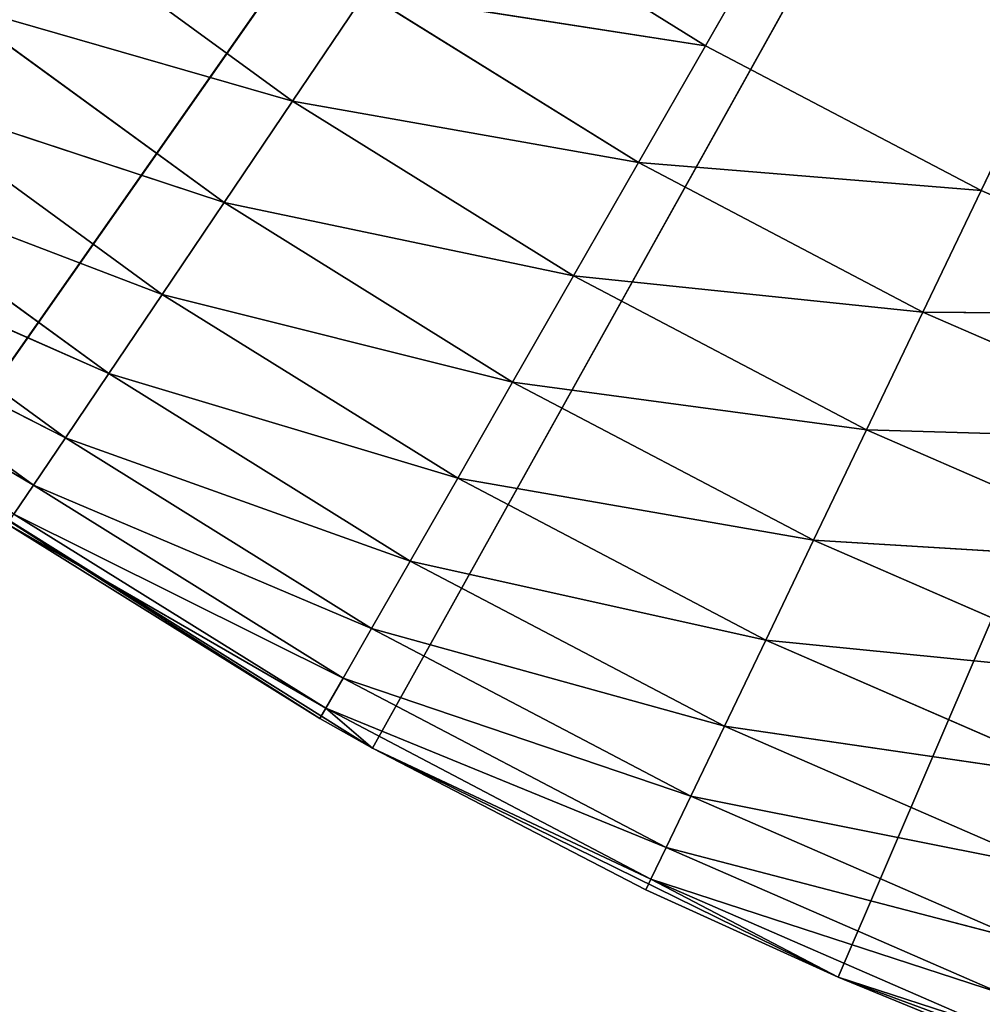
# Model space of a CAD drawing. Extents: x 0.4 to 80.4, y 0.1 to 20.1.
# Tile 374 of 656: x 78.033 to 78.157, y 1.966 to 2.093. Entities that reach past the tile are written whole.
import ezdxf

# ---------------------------------------------------------------- set-up
doc = ezdxf.new("R2010")
doc.units = 0
doc.header["$LTSCALE"] = 2.54
doc.layers.get('0').update_dxf_attribs({"color": 13, "linetype": 'CONTINUOUS'})

# ---------------------------------------------------------------- blocks, each defined once
blk = doc.blocks.new('P__KA_KUCHENNA_MOLISA_STL')
at = {"color": 0}
for p, q in [((78.02201, 2.03478, 89.4), (78.395, 2.56711, 89.4)), ((78.02201, 2.03478, 89.4), (78.395, 2.56711, 89.4)), ((78.395, 2.56711, 89.4), (78.07872, 1.99925, 89.4)), ((78.395, 2.56711, 89.4), (78.07872, 1.99925, 89.4)), ((78.12164, 2.08985, 88.9), (78.395, 2.56711, 88.9)), ((78.12164, 2.08985, 88.9), (78.395, 2.56711, 88.9)), ((78.13878, 1.96974, 89.4), (78.395, 2.56711, 89.4)), ((78.13878, 1.96974, 89.4), (78.395, 2.56711, 89.4)), ((78.395, 2.56711, 88.9), (78.15721, 2.07117, 88.9)), ((78.395, 2.56711, 88.9), (78.15721, 2.07117, 88.9)), ((78.12164, 2.08985, 88.9), (78.08754, 2.11108, 88.9)), ((78.12164, 2.08985, 88.9), (78.08754, 2.11108, 88.9)), ((78.03393, 2.10785, 88.90603), (78.06841, 2.08272, 88.90603)), ((78.03393, 2.10785, 88.90603), (78.06841, 2.08272, 88.90603)), ((78.07783, 2.09668, 88.90152), (78.06841, 2.08272, 88.90603)), ((78.07783, 2.09668, 88.90152), (78.06841, 2.08272, 88.90603)), ((78.12164, 2.08985, 88.9), (78.07783, 2.09668, 88.90152)), ((78.12164, 2.08985, 88.9), (78.07783, 2.09668, 88.90152)), ((78.11301, 2.07479, 88.90152), (78.07783, 2.09668, 88.90152)), ((78.11301, 2.07479, 88.90152), (78.07783, 2.09668, 88.90152)), ((78.02416, 2.09543, 88.9134), (78.05958, 2.06962, 88.9134)), ((78.02416, 2.09543, 88.9134), (78.05958, 2.06962, 88.9134)), ((78.02416, 2.09543, 88.9134), (78.06841, 2.08272, 88.90603)), ((78.02416, 2.09543, 88.9134), (78.06841, 2.08272, 88.90603)), ((78.12164, 2.08985, 88.9), (78.11301, 2.07479, 88.90152)), ((78.12164, 2.08985, 88.9), (78.11301, 2.07479, 88.90152)), ((78.15721, 2.07117, 88.9), (78.12164, 2.08985, 88.9)), ((78.15721, 2.07117, 88.9), (78.12164, 2.08985, 88.9)), ((78.01534, 2.08421, 88.92339), (78.0516, 2.05778, 88.92339)), ((78.01534, 2.08421, 88.92339), (78.0516, 2.05778, 88.92339)), ((78.01534, 2.08421, 88.92339), (78.05958, 2.06962, 88.9134)), ((78.01534, 2.08421, 88.92339), (78.05958, 2.06962, 88.9134)), ((78.06841, 2.08272, 88.90603), (78.05958, 2.06962, 88.9134)), ((78.06841, 2.08272, 88.90603), (78.05958, 2.06962, 88.9134)), ((78.11301, 2.07479, 88.90152), (78.06841, 2.08272, 88.90603)), ((78.11301, 2.07479, 88.90152), (78.06841, 2.08272, 88.90603)), ((78.10464, 2.06017, 88.90603), (78.06841, 2.08272, 88.90603)), ((78.10464, 2.06017, 88.90603), (78.06841, 2.08272, 88.90603)), ((78.00772, 2.07452, 88.93572), (78.04471, 2.04756, 88.93572)), ((78.00772, 2.07452, 88.93572), (78.04471, 2.04756, 88.93572)), ((78.00772, 2.07452, 88.93572), (78.0516, 2.05778, 88.92339)), ((78.00772, 2.07452, 88.93572), (78.0516, 2.05778, 88.92339)), ((78.11301, 2.07479, 88.90152), (78.10464, 2.06017, 88.90603)), ((78.11301, 2.07479, 88.90152), (78.10464, 2.06017, 88.90603)), ((78.11301, 2.07479, 88.90152), (78.1497, 2.05551, 88.90152)), ((78.11301, 2.07479, 88.90152), (78.1497, 2.05551, 88.90152)), ((78.11301, 2.07479, 88.90152), (78.15721, 2.07117, 88.9)), ((78.11301, 2.07479, 88.90152), (78.15721, 2.07117, 88.9)), ((78.15721, 2.07117, 88.9), (78.1497, 2.05551, 88.90152)), ((78.15721, 2.07117, 88.9), (78.1497, 2.05551, 88.90152)), ((78.19404, 2.05514, 88.9), (78.15721, 2.07117, 88.9)), ((78.19404, 2.05514, 88.9), (78.15721, 2.07117, 88.9)), ((78.05958, 2.06962, 88.9134), (78.0516, 2.05778, 88.92339)), ((78.05958, 2.06962, 88.9134), (78.0516, 2.05778, 88.92339)), ((78.10464, 2.06017, 88.90603), (78.05958, 2.06962, 88.9134)), ((78.10464, 2.06017, 88.90603), (78.05958, 2.06962, 88.9134)), ((78.09679, 2.04647, 88.9134), (78.05958, 2.06962, 88.9134)), ((78.09679, 2.04647, 88.9134), (78.05958, 2.06962, 88.9134)), ((78.00154, 2.06666, 88.95), (78.03912, 2.03927, 88.95)), ((78.00154, 2.06666, 88.95), (78.03912, 2.03927, 88.95)), ((78.00154, 2.06666, 88.95), (78.04471, 2.04756, 88.93572)), ((78.00154, 2.06666, 88.95), (78.04471, 2.04756, 88.93572)), ((77.99698, 2.06087, 88.9658), (78.035, 2.03317, 88.9658)), ((77.99698, 2.06087, 88.9658), (78.035, 2.03317, 88.9658)), ((77.99698, 2.06087, 88.9658), (78.03912, 2.03927, 88.95)), ((77.99698, 2.06087, 88.9658), (78.03912, 2.03927, 88.95)), ((78.10464, 2.06017, 88.90603), (78.09679, 2.04647, 88.9134)), ((78.10464, 2.06017, 88.90603), (78.09679, 2.04647, 88.9134)), ((78.10464, 2.06017, 88.90603), (78.14242, 2.04033, 88.90603)), ((78.10464, 2.06017, 88.90603), (78.14242, 2.04033, 88.90603)), ((78.10464, 2.06017, 88.90603), (78.1497, 2.05551, 88.90152)), ((78.10464, 2.06017, 88.90603), (78.1497, 2.05551, 88.90152)), ((77.9942, 2.05732, 88.98264), (78.035, 2.03317, 88.9658)), ((77.9942, 2.05732, 88.98264), (78.035, 2.03317, 88.9658)), ((78.0516, 2.05778, 88.92339), (78.04471, 2.04756, 88.93572)), ((78.0516, 2.05778, 88.92339), (78.04471, 2.04756, 88.93572)), ((78.09679, 2.04647, 88.9134), (78.0516, 2.05778, 88.92339)), ((78.09679, 2.04647, 88.9134), (78.0516, 2.05778, 88.92339)), ((78.0897, 2.03408, 88.92339), (78.0516, 2.05778, 88.92339)), ((78.0897, 2.03408, 88.92339), (78.0516, 2.05778, 88.92339)), ((78.1497, 2.05551, 88.90152), (78.14242, 2.04033, 88.90603)), ((78.1497, 2.05551, 88.90152), (78.14242, 2.04033, 88.90603)), ((78.1497, 2.05551, 88.90152), (78.1877, 2.03897, 88.90152)), ((78.1497, 2.05551, 88.90152), (78.1877, 2.03897, 88.90152)), ((78.1497, 2.05551, 88.90152), (78.19404, 2.05514, 88.9)), ((78.1497, 2.05551, 88.90152), (78.19404, 2.05514, 88.9)), ((78.04471, 2.04756, 88.93572), (78.03912, 2.03927, 88.95)), ((78.04471, 2.04756, 88.93572), (78.03912, 2.03927, 88.95)), ((78.0897, 2.03408, 88.92339), (78.04471, 2.04756, 88.93572)), ((78.0897, 2.03408, 88.92339), (78.04471, 2.04756, 88.93572)), ((78.08357, 2.02338, 88.93572), (78.04471, 2.04756, 88.93572)), ((78.08357, 2.02338, 88.93572), (78.04471, 2.04756, 88.93572)), ((78.09679, 2.04647, 88.9134), (78.0897, 2.03408, 88.92339)), ((78.09679, 2.04647, 88.9134), (78.0897, 2.03408, 88.92339)), ((78.09679, 2.04647, 88.9134), (78.13559, 2.02609, 88.9134)), ((78.09679, 2.04647, 88.9134), (78.13559, 2.02609, 88.9134)), ((78.09679, 2.04647, 88.9134), (78.14242, 2.04033, 88.90603)), ((78.09679, 2.04647, 88.9134), (78.14242, 2.04033, 88.90603)), ((78.14242, 2.04033, 88.90603), (78.13559, 2.02609, 88.9134)), ((78.14242, 2.04033, 88.90603), (78.13559, 2.02609, 88.9134)), ((78.14242, 2.04033, 88.90603), (78.18155, 2.0233, 88.90603)), ((78.14242, 2.04033, 88.90603), (78.18155, 2.0233, 88.90603)), ((78.14242, 2.04033, 88.90603), (78.1877, 2.03897, 88.90152)), ((78.14242, 2.04033, 88.90603), (78.1877, 2.03897, 88.90152)), ((78.03912, 2.03927, 88.95), (78.035, 2.03317, 88.9658)), ((78.03912, 2.03927, 88.95), (78.035, 2.03317, 88.9658)), ((78.08357, 2.02338, 88.93572), (78.03912, 2.03927, 88.95)), ((78.08357, 2.02338, 88.93572), (78.03912, 2.03927, 88.95)), ((78.0786, 2.0147, 88.95), (78.03912, 2.03927, 88.95)), ((78.0786, 2.0147, 88.95), (78.03912, 2.03927, 88.95)), ((78.07194, 2.00308, 89), (78.02201, 2.03478, 89.4)), ((78.07194, 2.00308, 89), (78.02201, 2.03478, 89.4)), ((78.07872, 1.99925, 89.4), (78.02201, 2.03478, 89.4)), ((78.07872, 1.99925, 89.4), (78.02201, 2.03478, 89.4)), ((78.035, 2.03317, 88.9658), (78.03248, 2.02943, 88.98264)), ((78.035, 2.03317, 88.9658), (78.03248, 2.02943, 88.98264)), ((78.0786, 2.0147, 88.95), (78.035, 2.03317, 88.9658)), ((78.0786, 2.0147, 88.95), (78.035, 2.03317, 88.9658)), ((78.07494, 2.00831, 88.9658), (78.035, 2.03317, 88.9658)), ((78.07494, 2.00831, 88.9658), (78.035, 2.03317, 88.9658)), ((78.0897, 2.03408, 88.92339), (78.08357, 2.02338, 88.93572)), ((78.0897, 2.03408, 88.92339), (78.08357, 2.02338, 88.93572)), ((78.0897, 2.03408, 88.92339), (78.12942, 2.01321, 88.92339)), ((78.0897, 2.03408, 88.92339), (78.12942, 2.01321, 88.92339)), ((78.0897, 2.03408, 88.92339), (78.13559, 2.02609, 88.9134)), ((78.0897, 2.03408, 88.92339), (78.13559, 2.02609, 88.9134)), ((78.07494, 2.00831, 88.9658), (78.03248, 2.02943, 88.98264)), ((78.07494, 2.00831, 88.9658), (78.03248, 2.02943, 88.98264)), ((78.0727, 2.0044, 88.98264), (78.03248, 2.02943, 88.98264)), ((78.0727, 2.0044, 88.98264), (78.03248, 2.02943, 88.98264)), ((78.03163, 2.02817, 89), (78.07194, 2.00308, 89)), ((78.0727, 2.0044, 88.98264), (78.03163, 2.02817, 89)), ((78.0727, 2.0044, 88.98264), (78.03163, 2.02817, 89)), ((78.03163, 2.02817, 89), (78.07194, 2.00308, 89)), ((78.13559, 2.02609, 88.9134), (78.12942, 2.01321, 88.92339)), ((78.13559, 2.02609, 88.9134), (78.12942, 2.01321, 88.92339)), ((78.13559, 2.02609, 88.9134), (78.17578, 2.00859, 88.9134)), ((78.13559, 2.02609, 88.9134), (78.17578, 2.00859, 88.9134)), ((78.13559, 2.02609, 88.9134), (78.18155, 2.0233, 88.90603)), ((78.13559, 2.02609, 88.9134), (78.18155, 2.0233, 88.90603)), ((78.08357, 2.02338, 88.93572), (78.0786, 2.0147, 88.95)), ((78.08357, 2.02338, 88.93572), (78.0786, 2.0147, 88.95)), ((78.08357, 2.02338, 88.93572), (78.12409, 2.0021, 88.93572)), ((78.08357, 2.02338, 88.93572), (78.12409, 2.0021, 88.93572)), ((78.08357, 2.02338, 88.93572), (78.12942, 2.01321, 88.92339)), ((78.08357, 2.02338, 88.93572), (78.12942, 2.01321, 88.92339)), ((78.0786, 2.0147, 88.95), (78.07494, 2.00831, 88.9658)), ((78.0786, 2.0147, 88.95), (78.07494, 2.00831, 88.9658)), ((78.0786, 2.0147, 88.95), (78.11977, 1.99308, 88.95)), ((78.0786, 2.0147, 88.95), (78.11977, 1.99308, 88.95)), ((78.0786, 2.0147, 88.95), (78.12409, 2.0021, 88.93572)), ((78.0786, 2.0147, 88.95), (78.12409, 2.0021, 88.93572)), ((78.12942, 2.01321, 88.92339), (78.12409, 2.0021, 88.93572)), ((78.12942, 2.01321, 88.92339), (78.12409, 2.0021, 88.93572)), ((78.12942, 2.01321, 88.92339), (78.17056, 1.9953, 88.92339)), ((78.12942, 2.01321, 88.92339), (78.17056, 1.9953, 88.92339)), ((78.12942, 2.01321, 88.92339), (78.17578, 2.00859, 88.9134)), ((78.12942, 2.01321, 88.92339), (78.17578, 2.00859, 88.9134)), ((78.07494, 2.00831, 88.9658), (78.0727, 2.0044, 88.98264)), ((78.07494, 2.00831, 88.9658), (78.0727, 2.0044, 88.98264)), ((78.07494, 2.00831, 88.9658), (78.11658, 1.98644, 88.9658)), ((78.07494, 2.00831, 88.9658), (78.11658, 1.98644, 88.9658)), ((78.07494, 2.00831, 88.9658), (78.11977, 1.99308, 88.95)), ((78.07494, 2.00831, 88.9658), (78.11977, 1.99308, 88.95)), ((78.07194, 2.00308, 89), (78.0727, 2.0044, 88.98264)), ((78.07194, 2.00308, 89), (78.0727, 2.0044, 88.98264)), ((78.0727, 2.0044, 88.98264), (78.07872, 1.99925, 89)), ((78.0727, 2.0044, 88.98264), (78.07872, 1.99925, 89)), ((78.0727, 2.0044, 88.98264), (78.11463, 1.98237, 88.98264)), ((78.0727, 2.0044, 88.98264), (78.11463, 1.98237, 88.98264)), ((78.0727, 2.0044, 88.98264), (78.11658, 1.98644, 88.9658)), ((78.0727, 2.0044, 88.98264), (78.11658, 1.98644, 88.9658)), ((78.07194, 2.00308, 89), (78.07872, 1.99925, 89.4)), ((78.07194, 2.00308, 89), (78.07872, 1.99925, 89.4)), ((78.07194, 2.00308, 89), (78.07872, 1.99925, 89)), ((78.07194, 2.00308, 89), (78.07872, 1.99925, 89)), ((78.12409, 2.0021, 88.93572), (78.11977, 1.99308, 88.95)), ((78.12409, 2.0021, 88.93572), (78.11977, 1.99308, 88.95)), ((78.12409, 2.0021, 88.93572), (78.16606, 1.98383, 88.93572)), ((78.12409, 2.0021, 88.93572), (78.16606, 1.98383, 88.93572)), ((78.12409, 2.0021, 88.93572), (78.17056, 1.9953, 88.92339)), ((78.12409, 2.0021, 88.93572), (78.17056, 1.9953, 88.92339)), ((78.07872, 1.99925, 89.4), (78.11398, 1.981, 89)), ((78.13878, 1.96974, 89.4), (78.07872, 1.99925, 89.4)), ((78.07872, 1.99925, 89), (78.07872, 1.99925, 89.4)), ((78.07872, 1.99925, 89), (78.07872, 1.99925, 89.4)), ((78.07872, 1.99925, 89), (78.11398, 1.981, 89)), ((78.07872, 1.99925, 89.4), (78.11398, 1.981, 89)), ((78.13878, 1.96974, 89.4), (78.07872, 1.99925, 89.4)), ((78.07872, 1.99925, 89), (78.11398, 1.981, 89)), ((78.07872, 1.99925, 89), (78.11463, 1.98237, 88.98264)), ((78.07872, 1.99925, 89), (78.11463, 1.98237, 88.98264)), ((78.11977, 1.99308, 88.95), (78.11658, 1.98644, 88.9658)), ((78.11977, 1.99308, 88.95), (78.11658, 1.98644, 88.9658)), ((78.11977, 1.99308, 88.95), (78.1624, 1.97452, 88.95)), ((78.11977, 1.99308, 88.95), (78.1624, 1.97452, 88.95)), ((78.11977, 1.99308, 88.95), (78.16606, 1.98383, 88.93572)), ((78.11977, 1.99308, 88.95), (78.16606, 1.98383, 88.93572)), ((78.11658, 1.98644, 88.9658), (78.11463, 1.98237, 88.98264)), ((78.11658, 1.98644, 88.9658), (78.11463, 1.98237, 88.98264)), ((78.11658, 1.98644, 88.9658), (78.15971, 1.96767, 88.9658)), ((78.11658, 1.98644, 88.9658), (78.15971, 1.96767, 88.9658)), ((78.11658, 1.98644, 88.9658), (78.1624, 1.97452, 88.95)), ((78.11658, 1.98644, 88.9658), (78.1624, 1.97452, 88.95)), ((78.11398, 1.981, 89), (78.11463, 1.98237, 88.98264)), ((78.11398, 1.981, 89), (78.11463, 1.98237, 88.98264)), ((78.11463, 1.98237, 88.98264), (78.13878, 1.96974, 89)), ((78.11463, 1.98237, 88.98264), (78.13878, 1.96974, 89)), ((78.11463, 1.98237, 88.98264), (78.15806, 1.96347, 88.98264)), ((78.11463, 1.98237, 88.98264), (78.15806, 1.96347, 88.98264)), ((78.11463, 1.98237, 88.98264), (78.15971, 1.96767, 88.9658)), ((78.11463, 1.98237, 88.98264), (78.15971, 1.96767, 88.9658)), ((78.11398, 1.981, 89), (78.13878, 1.96974, 89.4)), ((78.11398, 1.981, 89), (78.13878, 1.96974, 89.4)), ((78.11398, 1.981, 89), (78.13878, 1.96974, 89)), ((78.11398, 1.981, 89), (78.13878, 1.96974, 89)), ((78.13878, 1.96974, 89.4), (78.15751, 1.96205, 89)), ((78.20156, 1.94656, 89.4), (78.13878, 1.96974, 89.4)), ((78.13878, 1.96974, 89), (78.13878, 1.96974, 89.4)), ((78.13878, 1.96974, 89), (78.13878, 1.96974, 89.4)), ((78.13878, 1.96974, 89), (78.15751, 1.96205, 89)), ((78.13878, 1.96974, 89.4), (78.15751, 1.96205, 89)), ((78.20156, 1.94656, 89.4), (78.13878, 1.96974, 89.4)), ((78.13878, 1.96974, 89), (78.15751, 1.96205, 89)), ((78.13878, 1.96974, 89), (78.15806, 1.96347, 88.98264)), ((78.13878, 1.96974, 89), (78.15806, 1.96347, 88.98264))]:
    blk.add_line(p, q, dxfattribs=at)
mesh = blk.add_polyface(dxfattribs=at)
corners = [(78.395, 2.56711, 89.4), (77.92101, 2.12233, 89.4), (77.96925, 2.07595, 89.4)]
mesh.append_faces([[corners[k] for k in face] for face in [(0, 1, 2)]], dxfattribs={"color": 0})
mesh = blk.add_polyface(dxfattribs=at)
corners = [(78.395, 2.56711, 89.4), (77.96925, 2.07595, 89.4), (78.02201, 2.03478, 89.4)]
mesh.append_faces([[corners[k] for k in face] for face in [(0, 1, 2)]], dxfattribs={"color": 0})
mesh = blk.add_polyface(dxfattribs=at)
corners = [(78.395, 2.56711, 89.4), (78.02201, 2.03478, 89.4), (78.07872, 1.99925, 89.4)]
mesh.append_faces([[corners[k] for k in face] for face in [(0, 1, 2)]], dxfattribs={"color": 0})
mesh = blk.add_polyface(dxfattribs=at)
corners = [(78.395, 2.56711, 89.4), (78.07872, 1.99925, 89.4), (78.13878, 1.96974, 89.4)]
mesh.append_faces([[corners[k] for k in face] for face in [(0, 1, 2)]], dxfattribs={"color": 0})
mesh = blk.add_polyface(dxfattribs=at)
corners = [(78.395, 2.56711, 88.9), (78.12164, 2.08985, 88.9), (78.08754, 2.11108, 88.9)]
mesh.append_faces([[corners[k] for k in face] for face in [(0, 1, 2)]], dxfattribs={"color": 0})
mesh = blk.add_polyface(dxfattribs=at)
corners = [(78.395, 2.56711, 88.9), (78.15721, 2.07117, 88.9), (78.12164, 2.08985, 88.9)]
mesh.append_faces([[corners[k] for k in face] for face in [(0, 1, 2)]], dxfattribs={"color": 0})
mesh = blk.add_polyface(dxfattribs=at)
corners = [(78.395, 2.56711, 89.4), (78.13878, 1.96974, 89.4), (78.20156, 1.94656, 89.4)]
mesh.append_faces([[corners[k] for k in face] for face in [(0, 1, 2)]], dxfattribs={"color": 0})
mesh = blk.add_polyface(dxfattribs=at)
corners = [(78.395, 2.56711, 88.9), (78.19404, 2.05514, 88.9), (78.15721, 2.07117, 88.9)]
mesh.append_faces([[corners[k] for k in face] for face in [(0, 1, 2)]], dxfattribs={"color": 0})
mesh = blk.add_polyface(dxfattribs=at)
corners = [(78.05032, 2.50633, 89.4), (0.395, 0.26711, 89.4), (2.395, 2.21711, 89.4)]
mesh.append_faces([[corners[k] for k in face] for face in [(0, 1, 2)]], dxfattribs={"color": 0})
mesh = blk.add_polyface(dxfattribs=at)
corners = [(78.06611, 2.4474, 89.4), (0.395, 0.26711, 89.4), (78.05032, 2.50633, 89.4)]
mesh.append_faces([[corners[k] for k in face] for face in [(0, 1, 2)]], dxfattribs={"color": 0})
mesh = blk.add_polyface(dxfattribs=at)
corners = [(78.09189, 2.39211, 89.4), (0.395, 0.26711, 89.4), (78.06611, 2.4474, 89.4)]
mesh.append_faces([[corners[k] for k in face] for face in [(0, 1, 2)]], dxfattribs={"color": 0})
mesh = blk.add_polyface(dxfattribs=at)
corners = [(78.12689, 2.34213, 89.4), (0.395, 0.26711, 89.4), (78.09189, 2.39211, 89.4)]
mesh.append_faces([[corners[k] for k in face] for face in [(0, 1, 2)]], dxfattribs={"color": 0})
mesh = blk.add_polyface(dxfattribs=at)
corners = [(78.12689, 2.34213, 89.5), (78.09189, 2.39211, 89.5), (0.395, 0.26711, 89.5)]
mesh.append_faces([[corners[k] for k in face] for face in [(0, 1, 2)]], dxfattribs={"color": 0})
mesh = blk.add_polyface(dxfattribs=at)
corners = [(78.09189, 2.39211, 89.5), (2.61998, 2.299, 89.5), (0.395, 0.26711, 89.5)]
mesh.append_faces([[corners[k] for k in face] for face in [(0, 1, 2)]], dxfattribs={"color": 0})
mesh = blk.add_polyface(dxfattribs=at)
corners = [(78.17003, 2.299, 89.4), (0.395, 0.26711, 89.4), (78.12689, 2.34213, 89.4)]
mesh.append_faces([[corners[k] for k in face] for face in [(0, 1, 2)]], dxfattribs={"color": 0})
mesh = blk.add_polyface(dxfattribs=at)
corners = [(78.17003, 2.299, 89.5), (78.12689, 2.34213, 89.5), (0.395, 0.26711, 89.5)]
mesh.append_faces([[corners[k] for k in face] for face in [(0, 1, 2)]], dxfattribs={"color": 0})
mesh = blk.add_polyface(dxfattribs=at)
corners = [(80.395, 0.26711, 89.4), (0.395, 0.26711, 89.4), (78.17003, 2.299, 89.4)]
mesh.append_faces([[corners[k] for k in face] for face in [(0, 1, 2)]], dxfattribs={"color": 0})
mesh = blk.add_polyface(dxfattribs=at)
corners = [(78.22, 2.264, 89.5), (78.17003, 2.299, 89.5), (0.395, 0.26711, 89.5)]
mesh.append_faces([[corners[k] for k in face] for face in [(0, 1, 2)]], dxfattribs={"color": 0})
mesh = blk.add_polyface(dxfattribs=at)
corners = [(78.27529, 2.23822, 89.5), (78.22, 2.264, 89.5), (0.395, 0.26711, 89.5)]
mesh.append_faces([[corners[k] for k in face] for face in [(0, 1, 2)]], dxfattribs={"color": 0})
mesh = blk.add_polyface(dxfattribs=at)
corners = [(80.395, 0.26711, 89.5), (78.27529, 2.23822, 89.5), (0.395, 0.26711, 89.5)]
mesh.append_faces([[corners[k] for k in face] for face in [(0, 1, 2)]], dxfattribs={"color": 0})
mesh = blk.add_polyface(dxfattribs=at)
corners = [(78.12164, 2.08985, 88.9), (78.07783, 2.09668, 88.90152), (78.08754, 2.11108, 88.9)]
mesh.append_faces([[corners[k] for k in face] for face in [(0, 1, 2)]], dxfattribs={"color": 0})
mesh = blk.add_polyface(dxfattribs=at)
corners = [(78.06841, 2.08272, 88.90603), (78.02416, 2.09543, 88.9134), (78.03393, 2.10785, 88.90603)]
mesh.append_faces([[corners[k] for k in face] for face in [(0, 1, 2)]], dxfattribs={"color": 0})
mesh = blk.add_polyface(dxfattribs=at)
corners = [(78.07783, 2.09668, 88.90152), (78.06841, 2.08272, 88.90603), (78.03393, 2.10785, 88.90603)]
mesh.append_faces([[corners[k] for k in face] for face in [(0, 1, 2)]], dxfattribs={"color": 0})
mesh = blk.add_polyface(dxfattribs=at)
corners = [(78.11301, 2.07479, 88.90152), (78.06841, 2.08272, 88.90603), (78.07783, 2.09668, 88.90152)]
mesh.append_faces([[corners[k] for k in face] for face in [(0, 1, 2)]], dxfattribs={"color": 0})
mesh = blk.add_polyface(dxfattribs=at)
corners = [(78.12164, 2.08985, 88.9), (78.11301, 2.07479, 88.90152), (78.07783, 2.09668, 88.90152)]
mesh.append_faces([[corners[k] for k in face] for face in [(0, 1, 2)]], dxfattribs={"color": 0})
mesh = blk.add_polyface(dxfattribs=at)
corners = [(78.05958, 2.06962, 88.9134), (78.01534, 2.08421, 88.92339), (78.02416, 2.09543, 88.9134)]
mesh.append_faces([[corners[k] for k in face] for face in [(0, 1, 2)]], dxfattribs={"color": 0})
mesh = blk.add_polyface(dxfattribs=at)
corners = [(78.06841, 2.08272, 88.90603), (78.05958, 2.06962, 88.9134), (78.02416, 2.09543, 88.9134)]
mesh.append_faces([[corners[k] for k in face] for face in [(0, 1, 2)]], dxfattribs={"color": 0})
mesh = blk.add_polyface(dxfattribs=at)
corners = [(78.15721, 2.07117, 88.9), (78.11301, 2.07479, 88.90152), (78.12164, 2.08985, 88.9)]
mesh.append_faces([[corners[k] for k in face] for face in [(0, 1, 2)]], dxfattribs={"color": 0})
mesh = blk.add_polyface(dxfattribs=at)
corners = [(78.0516, 2.05778, 88.92339), (78.00772, 2.07452, 88.93572), (78.01534, 2.08421, 88.92339)]
mesh.append_faces([[corners[k] for k in face] for face in [(0, 1, 2)]], dxfattribs={"color": 0})
mesh = blk.add_polyface(dxfattribs=at)
corners = [(78.05958, 2.06962, 88.9134), (78.0516, 2.05778, 88.92339), (78.01534, 2.08421, 88.92339)]
mesh.append_faces([[corners[k] for k in face] for face in [(0, 1, 2)]], dxfattribs={"color": 0})
mesh = blk.add_polyface(dxfattribs=at)
corners = [(78.10464, 2.06017, 88.90603), (78.05958, 2.06962, 88.9134), (78.06841, 2.08272, 88.90603)]
mesh.append_faces([[corners[k] for k in face] for face in [(0, 1, 2)]], dxfattribs={"color": 0})
mesh = blk.add_polyface(dxfattribs=at)
corners = [(78.11301, 2.07479, 88.90152), (78.10464, 2.06017, 88.90603), (78.06841, 2.08272, 88.90603)]
mesh.append_faces([[corners[k] for k in face] for face in [(0, 1, 2)]], dxfattribs={"color": 0})
mesh = blk.add_polyface(dxfattribs=at)
corners = [(78.00154, 2.06666, 88.95), (78.00772, 2.07452, 88.93572), (78.04471, 2.04756, 88.93572)]
mesh.append_faces([[corners[k] for k in face] for face in [(0, 1, 2)]], dxfattribs={"color": 0})
mesh = blk.add_polyface(dxfattribs=at)
corners = [(78.0516, 2.05778, 88.92339), (78.04471, 2.04756, 88.93572), (78.00772, 2.07452, 88.93572)]
mesh.append_faces([[corners[k] for k in face] for face in [(0, 1, 2)]], dxfattribs={"color": 0})
mesh = blk.add_polyface(dxfattribs=at)
corners = [(78.1497, 2.05551, 88.90152), (78.10464, 2.06017, 88.90603), (78.11301, 2.07479, 88.90152)]
mesh.append_faces([[corners[k] for k in face] for face in [(0, 1, 2)]], dxfattribs={"color": 0})
mesh = blk.add_polyface(dxfattribs=at)
corners = [(78.15721, 2.07117, 88.9), (78.1497, 2.05551, 88.90152), (78.11301, 2.07479, 88.90152)]
mesh.append_faces([[corners[k] for k in face] for face in [(0, 1, 2)]], dxfattribs={"color": 0})
mesh = blk.add_polyface(dxfattribs=at)
corners = [(78.19404, 2.05514, 88.9), (78.1497, 2.05551, 88.90152), (78.15721, 2.07117, 88.9)]
mesh.append_faces([[corners[k] for k in face] for face in [(0, 1, 2)]], dxfattribs={"color": 0})
mesh = blk.add_polyface(dxfattribs=at)
corners = [(78.09679, 2.04647, 88.9134), (78.0516, 2.05778, 88.92339), (78.05958, 2.06962, 88.9134)]
mesh.append_faces([[corners[k] for k in face] for face in [(0, 1, 2)]], dxfattribs={"color": 0})
mesh = blk.add_polyface(dxfattribs=at)
corners = [(78.10464, 2.06017, 88.90603), (78.09679, 2.04647, 88.9134), (78.05958, 2.06962, 88.9134)]
mesh.append_faces([[corners[k] for k in face] for face in [(0, 1, 2)]], dxfattribs={"color": 0})
mesh = blk.add_polyface(dxfattribs=at)
corners = [(77.99698, 2.06087, 88.9658), (78.00154, 2.06666, 88.95), (78.03912, 2.03927, 88.95)]
mesh.append_faces([[corners[k] for k in face] for face in [(0, 1, 2)]], dxfattribs={"color": 0})
mesh = blk.add_polyface(dxfattribs=at)
corners = [(78.00154, 2.06666, 88.95), (78.04471, 2.04756, 88.93572), (78.03912, 2.03927, 88.95)]
mesh.append_faces([[corners[k] for k in face] for face in [(0, 1, 2)]], dxfattribs={"color": 0})
mesh = blk.add_polyface(dxfattribs=at)
corners = [(77.9942, 2.05732, 88.98264), (77.99698, 2.06087, 88.9658), (78.035, 2.03317, 88.9658)]
mesh.append_faces([[corners[k] for k in face] for face in [(0, 1, 2)]], dxfattribs={"color": 0})
mesh = blk.add_polyface(dxfattribs=at)
corners = [(77.99698, 2.06087, 88.9658), (78.03912, 2.03927, 88.95), (78.035, 2.03317, 88.9658)]
mesh.append_faces([[corners[k] for k in face] for face in [(0, 1, 2)]], dxfattribs={"color": 0})
mesh = blk.add_polyface(dxfattribs=at)
corners = [(78.14242, 2.04033, 88.90603), (78.09679, 2.04647, 88.9134), (78.10464, 2.06017, 88.90603)]
mesh.append_faces([[corners[k] for k in face] for face in [(0, 1, 2)]], dxfattribs={"color": 0})
mesh = blk.add_polyface(dxfattribs=at)
corners = [(78.1497, 2.05551, 88.90152), (78.14242, 2.04033, 88.90603), (78.10464, 2.06017, 88.90603)]
mesh.append_faces([[corners[k] for k in face] for face in [(0, 1, 2)]], dxfattribs={"color": 0})
mesh = blk.add_polyface(dxfattribs=at)
corners = [(77.9942, 2.05732, 88.98264), (78.035, 2.03317, 88.9658), (78.03248, 2.02943, 88.98264)]
mesh.append_faces([[corners[k] for k in face] for face in [(0, 1, 2)]], dxfattribs={"color": 0})
mesh = blk.add_polyface(dxfattribs=at)
corners = [(78.0897, 2.03408, 88.92339), (78.04471, 2.04756, 88.93572), (78.0516, 2.05778, 88.92339)]
mesh.append_faces([[corners[k] for k in face] for face in [(0, 1, 2)]], dxfattribs={"color": 0})
mesh = blk.add_polyface(dxfattribs=at)
corners = [(78.09679, 2.04647, 88.9134), (78.0897, 2.03408, 88.92339), (78.0516, 2.05778, 88.92339)]
mesh.append_faces([[corners[k] for k in face] for face in [(0, 1, 2)]], dxfattribs={"color": 0})
mesh = blk.add_polyface(dxfattribs=at)
corners = [(78.1877, 2.03897, 88.90152), (78.14242, 2.04033, 88.90603), (78.1497, 2.05551, 88.90152)]
mesh.append_faces([[corners[k] for k in face] for face in [(0, 1, 2)]], dxfattribs={"color": 0})
mesh = blk.add_polyface(dxfattribs=at)
corners = [(78.19404, 2.05514, 88.9), (78.1877, 2.03897, 88.90152), (78.1497, 2.05551, 88.90152)]
mesh.append_faces([[corners[k] for k in face] for face in [(0, 1, 2)]], dxfattribs={"color": 0})
mesh = blk.add_polyface(dxfattribs=at)
corners = [(78.03912, 2.03927, 88.95), (78.04471, 2.04756, 88.93572), (78.08357, 2.02338, 88.93572)]
mesh.append_faces([[corners[k] for k in face] for face in [(0, 1, 2)]], dxfattribs={"color": 0})
mesh = blk.add_polyface(dxfattribs=at)
corners = [(78.0897, 2.03408, 88.92339), (78.08357, 2.02338, 88.93572), (78.04471, 2.04756, 88.93572)]
mesh.append_faces([[corners[k] for k in face] for face in [(0, 1, 2)]], dxfattribs={"color": 0})
mesh = blk.add_polyface(dxfattribs=at)
corners = [(78.13559, 2.02609, 88.9134), (78.0897, 2.03408, 88.92339), (78.09679, 2.04647, 88.9134)]
mesh.append_faces([[corners[k] for k in face] for face in [(0, 1, 2)]], dxfattribs={"color": 0})
mesh = blk.add_polyface(dxfattribs=at)
corners = [(78.14242, 2.04033, 88.90603), (78.13559, 2.02609, 88.9134), (78.09679, 2.04647, 88.9134)]
mesh.append_faces([[corners[k] for k in face] for face in [(0, 1, 2)]], dxfattribs={"color": 0})
mesh = blk.add_polyface(dxfattribs=at)
corners = [(78.18155, 2.0233, 88.90603), (78.13559, 2.02609, 88.9134), (78.14242, 2.04033, 88.90603)]
mesh.append_faces([[corners[k] for k in face] for face in [(0, 1, 2)]], dxfattribs={"color": 0})
mesh = blk.add_polyface(dxfattribs=at)
corners = [(78.1877, 2.03897, 88.90152), (78.18155, 2.0233, 88.90603), (78.14242, 2.04033, 88.90603)]
mesh.append_faces([[corners[k] for k in face] for face in [(0, 1, 2)]], dxfattribs={"color": 0})
mesh = blk.add_polyface(dxfattribs=at)
corners = [(78.035, 2.03317, 88.9658), (78.03912, 2.03927, 88.95), (78.0786, 2.0147, 88.95)]
mesh.append_faces([[corners[k] for k in face] for face in [(0, 1, 2)]], dxfattribs={"color": 0})
mesh = blk.add_polyface(dxfattribs=at)
corners = [(78.03912, 2.03927, 88.95), (78.08357, 2.02338, 88.93572), (78.0786, 2.0147, 88.95)]
mesh.append_faces([[corners[k] for k in face] for face in [(0, 1, 2)]], dxfattribs={"color": 0})
mesh = blk.add_polyface(dxfattribs=at)
corners = [(78.02201, 2.03478, 89.4), (78.03163, 2.02817, 89), (78.07194, 2.00308, 89)]
mesh.append_faces([[corners[k] for k in face] for face in [(0, 1, 2)]], dxfattribs={"color": 0})
mesh = blk.add_polyface(dxfattribs=at)
corners = [(78.02201, 2.03478, 89.4), (78.07194, 2.00308, 89), (78.07872, 1.99925, 89.4)]
mesh.append_faces([[corners[k] for k in face] for face in [(0, 1, 2)]], dxfattribs={"color": 0})
mesh = blk.add_polyface(dxfattribs=at)
corners = [(78.03248, 2.02943, 88.98264), (78.035, 2.03317, 88.9658), (78.07494, 2.00831, 88.9658)]
mesh.append_faces([[corners[k] for k in face] for face in [(0, 1, 2)]], dxfattribs={"color": 0})
mesh = blk.add_polyface(dxfattribs=at)
corners = [(78.035, 2.03317, 88.9658), (78.0786, 2.0147, 88.95), (78.07494, 2.00831, 88.9658)]
mesh.append_faces([[corners[k] for k in face] for face in [(0, 1, 2)]], dxfattribs={"color": 0})
mesh = blk.add_polyface(dxfattribs=at)
corners = [(78.12942, 2.01321, 88.92339), (78.08357, 2.02338, 88.93572), (78.0897, 2.03408, 88.92339)]
mesh.append_faces([[corners[k] for k in face] for face in [(0, 1, 2)]], dxfattribs={"color": 0})
mesh = blk.add_polyface(dxfattribs=at)
corners = [(78.13559, 2.02609, 88.9134), (78.12942, 2.01321, 88.92339), (78.0897, 2.03408, 88.92339)]
mesh.append_faces([[corners[k] for k in face] for face in [(0, 1, 2)]], dxfattribs={"color": 0})
mesh = blk.add_polyface(dxfattribs=at)
corners = [(78.03163, 2.02817, 89), (78.03248, 2.02943, 88.98264), (78.0727, 2.0044, 88.98264)]
mesh.append_faces([[corners[k] for k in face] for face in [(0, 1, 2)]], dxfattribs={"color": 0})
mesh = blk.add_polyface(dxfattribs=at)
corners = [(78.03248, 2.02943, 88.98264), (78.07494, 2.00831, 88.9658), (78.0727, 2.0044, 88.98264)]
mesh.append_faces([[corners[k] for k in face] for face in [(0, 1, 2)]], dxfattribs={"color": 0})
mesh = blk.add_polyface(dxfattribs=at)
corners = [(78.03163, 2.02817, 89), (78.0727, 2.0044, 88.98264), (78.07194, 2.00308, 89)]
mesh.append_faces([[corners[k] for k in face] for face in [(0, 1, 2)]], dxfattribs={"color": 0})
mesh = blk.add_polyface(dxfattribs=at)
corners = [(78.17578, 2.00859, 88.9134), (78.12942, 2.01321, 88.92339), (78.13559, 2.02609, 88.9134)]
mesh.append_faces([[corners[k] for k in face] for face in [(0, 1, 2)]], dxfattribs={"color": 0})
mesh = blk.add_polyface(dxfattribs=at)
corners = [(78.18155, 2.0233, 88.90603), (78.17578, 2.00859, 88.9134), (78.13559, 2.02609, 88.9134)]
mesh.append_faces([[corners[k] for k in face] for face in [(0, 1, 2)]], dxfattribs={"color": 0})
mesh = blk.add_polyface(dxfattribs=at)
corners = [(78.0786, 2.0147, 88.95), (78.08357, 2.02338, 88.93572), (78.12409, 2.0021, 88.93572)]
mesh.append_faces([[corners[k] for k in face] for face in [(0, 1, 2)]], dxfattribs={"color": 0})
mesh = blk.add_polyface(dxfattribs=at)
corners = [(78.12942, 2.01321, 88.92339), (78.12409, 2.0021, 88.93572), (78.08357, 2.02338, 88.93572)]
mesh.append_faces([[corners[k] for k in face] for face in [(0, 1, 2)]], dxfattribs={"color": 0})
mesh = blk.add_polyface(dxfattribs=at)
corners = [(78.07494, 2.00831, 88.9658), (78.0786, 2.0147, 88.95), (78.11977, 1.99308, 88.95)]
mesh.append_faces([[corners[k] for k in face] for face in [(0, 1, 2)]], dxfattribs={"color": 0})
mesh = blk.add_polyface(dxfattribs=at)
corners = [(78.0786, 2.0147, 88.95), (78.12409, 2.0021, 88.93572), (78.11977, 1.99308, 88.95)]
mesh.append_faces([[corners[k] for k in face] for face in [(0, 1, 2)]], dxfattribs={"color": 0})
mesh = blk.add_polyface(dxfattribs=at)
corners = [(78.17056, 1.9953, 88.92339), (78.12409, 2.0021, 88.93572), (78.12942, 2.01321, 88.92339)]
mesh.append_faces([[corners[k] for k in face] for face in [(0, 1, 2)]], dxfattribs={"color": 0})
mesh = blk.add_polyface(dxfattribs=at)
corners = [(78.17578, 2.00859, 88.9134), (78.17056, 1.9953, 88.92339), (78.12942, 2.01321, 88.92339)]
mesh.append_faces([[corners[k] for k in face] for face in [(0, 1, 2)]], dxfattribs={"color": 0})
mesh = blk.add_polyface(dxfattribs=at)
corners = [(78.0727, 2.0044, 88.98264), (78.07494, 2.00831, 88.9658), (78.11658, 1.98644, 88.9658)]
mesh.append_faces([[corners[k] for k in face] for face in [(0, 1, 2)]], dxfattribs={"color": 0})
mesh = blk.add_polyface(dxfattribs=at)
corners = [(78.07494, 2.00831, 88.9658), (78.11977, 1.99308, 88.95), (78.11658, 1.98644, 88.9658)]
mesh.append_faces([[corners[k] for k in face] for face in [(0, 1, 2)]], dxfattribs={"color": 0})
mesh = blk.add_polyface(dxfattribs=at)
corners = [(78.07194, 2.00308, 89), (78.0727, 2.0044, 88.98264), (78.07872, 1.99925, 89)]
mesh.append_faces([[corners[k] for k in face] for face in [(0, 1, 2)]], dxfattribs={"color": 0})
mesh = blk.add_polyface(dxfattribs=at)
corners = [(78.07872, 1.99925, 89), (78.0727, 2.0044, 88.98264), (78.11463, 1.98237, 88.98264)]
mesh.append_faces([[corners[k] for k in face] for face in [(0, 1, 2)]], dxfattribs={"color": 0})
mesh = blk.add_polyface(dxfattribs=at)
corners = [(78.0727, 2.0044, 88.98264), (78.11658, 1.98644, 88.9658), (78.11463, 1.98237, 88.98264)]
mesh.append_faces([[corners[k] for k in face] for face in [(0, 1, 2)]], dxfattribs={"color": 0})
mesh = blk.add_polyface(dxfattribs=at)
corners = [(78.07872, 1.99925, 89.4), (78.07194, 2.00308, 89), (78.07872, 1.99925, 89)]
mesh.append_faces([[corners[k] for k in face] for face in [(0, 1, 2)]], dxfattribs={"color": 0})
mesh = blk.add_polyface(dxfattribs=at)
corners = [(78.11977, 1.99308, 88.95), (78.12409, 2.0021, 88.93572), (78.16606, 1.98383, 88.93572)]
mesh.append_faces([[corners[k] for k in face] for face in [(0, 1, 2)]], dxfattribs={"color": 0})
mesh = blk.add_polyface(dxfattribs=at)
corners = [(78.17056, 1.9953, 88.92339), (78.16606, 1.98383, 88.93572), (78.12409, 2.0021, 88.93572)]
mesh.append_faces([[corners[k] for k in face] for face in [(0, 1, 2)]], dxfattribs={"color": 0})
mesh = blk.add_polyface(dxfattribs=at)
corners = [(78.07872, 1.99925, 89.4), (78.11398, 1.981, 89), (78.13878, 1.96974, 89.4)]
mesh.append_faces([[corners[k] for k in face] for face in [(0, 1, 2)]], dxfattribs={"color": 0})
mesh = blk.add_polyface(dxfattribs=at)
corners = [(78.07872, 1.99925, 89.4), (78.07872, 1.99925, 89), (78.11398, 1.981, 89)]
mesh.append_faces([[corners[k] for k in face] for face in [(0, 1, 2)]], dxfattribs={"color": 0})
mesh = blk.add_polyface(dxfattribs=at)
corners = [(78.07872, 1.99925, 89), (78.11463, 1.98237, 88.98264), (78.11398, 1.981, 89)]
mesh.append_faces([[corners[k] for k in face] for face in [(0, 1, 2)]], dxfattribs={"color": 0})
mesh = blk.add_polyface(dxfattribs=at)
corners = [(78.11658, 1.98644, 88.9658), (78.11977, 1.99308, 88.95), (78.1624, 1.97452, 88.95)]
mesh.append_faces([[corners[k] for k in face] for face in [(0, 1, 2)]], dxfattribs={"color": 0})
mesh = blk.add_polyface(dxfattribs=at)
corners = [(78.11977, 1.99308, 88.95), (78.16606, 1.98383, 88.93572), (78.1624, 1.97452, 88.95)]
mesh.append_faces([[corners[k] for k in face] for face in [(0, 1, 2)]], dxfattribs={"color": 0})
mesh = blk.add_polyface(dxfattribs=at)
corners = [(78.11463, 1.98237, 88.98264), (78.11658, 1.98644, 88.9658), (78.15971, 1.96767, 88.9658)]
mesh.append_faces([[corners[k] for k in face] for face in [(0, 1, 2)]], dxfattribs={"color": 0})
mesh = blk.add_polyface(dxfattribs=at)
corners = [(78.11658, 1.98644, 88.9658), (78.1624, 1.97452, 88.95), (78.15971, 1.96767, 88.9658)]
mesh.append_faces([[corners[k] for k in face] for face in [(0, 1, 2)]], dxfattribs={"color": 0})
mesh = blk.add_polyface(dxfattribs=at)
corners = [(78.11398, 1.981, 89), (78.11463, 1.98237, 88.98264), (78.13878, 1.96974, 89)]
mesh.append_faces([[corners[k] for k in face] for face in [(0, 1, 2)]], dxfattribs={"color": 0})
mesh = blk.add_polyface(dxfattribs=at)
corners = [(78.13878, 1.96974, 89), (78.11463, 1.98237, 88.98264), (78.15806, 1.96347, 88.98264)]
mesh.append_faces([[corners[k] for k in face] for face in [(0, 1, 2)]], dxfattribs={"color": 0})
mesh = blk.add_polyface(dxfattribs=at)
corners = [(78.11463, 1.98237, 88.98264), (78.15971, 1.96767, 88.9658), (78.15806, 1.96347, 88.98264)]
mesh.append_faces([[corners[k] for k in face] for face in [(0, 1, 2)]], dxfattribs={"color": 0})
mesh = blk.add_polyface(dxfattribs=at)
corners = [(78.13878, 1.96974, 89.4), (78.11398, 1.981, 89), (78.13878, 1.96974, 89)]
mesh.append_faces([[corners[k] for k in face] for face in [(0, 1, 2)]], dxfattribs={"color": 0})
mesh = blk.add_polyface(dxfattribs=at)
corners = [(78.13878, 1.96974, 89.4), (78.15751, 1.96205, 89), (78.20156, 1.94656, 89.4)]
mesh.append_faces([[corners[k] for k in face] for face in [(0, 1, 2)]], dxfattribs={"color": 0})
mesh = blk.add_polyface(dxfattribs=at)
corners = [(78.13878, 1.96974, 89.4), (78.13878, 1.96974, 89), (78.15751, 1.96205, 89)]
mesh.append_faces([[corners[k] for k in face] for face in [(0, 1, 2)]], dxfattribs={"color": 0})
mesh = blk.add_polyface(dxfattribs=at)
corners = [(78.13878, 1.96974, 89), (78.15806, 1.96347, 88.98264), (78.15751, 1.96205, 89)]
mesh.append_faces([[corners[k] for k in face] for face in [(0, 1, 2)]], dxfattribs={"color": 0})

msp = doc.modelspace()

# ---------------------------------------------------------------- block references
at = {"color": 0}
msp.add_blockref('P__KA_KUCHENNA_MOLISA_STL', (0, 0), dxfattribs=at)

doc.saveas('drawing.dxf')
